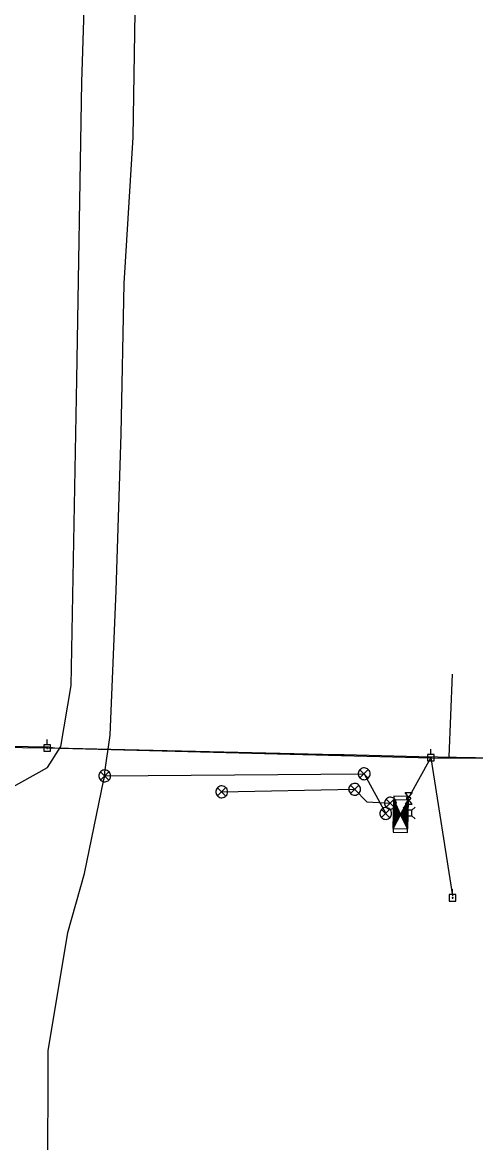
# Model space of a CAD drawing. Extents: x 596028 to 606371, y 330010 to 403088.
# Drawn here: x 604116 to 604369, y 341755 to 342381 of the extents above; entities that cross this region are included whole.
import ezdxf

# ---------------------------------------------------------------- set-up
doc = ezdxf.new("R2010")
doc.units = 0
for name, color, linetype in [('E_FTMS', 7, 'Continuous'), ('E_FTMS_Conduit', 7, 'Continuous'), ('E_UTL_E', 7, 'Continuous'), ('E_UTL_E_Bold', 7, 'Continuous'), ('E_UTL_E_UG', 7, 'Continuous'), ('E_UTL_EPowerPole', 7, 'Continuous'), ('E_UTL_FO_UG_QWEST', 7, 'Continuous'), ('E_UTL_G_UG', 7, 'Continuous'), ('E_UTL_Overhead', 7, 'Continuous')]:
    doc.layers.add(name, color=color, linetype=linetype)

msp = doc.modelspace()

# ---------------------------------------------------------------- linework, layer by layer
at = {"layer": 'E_FTMS'}
for p, q in [((604324.13, 341944.22), (604323.16, 341943.3)), ((604323.91, 341944.67), (604323.17, 341943.97)), ((604324.02, 341944.44), (604323.17, 341943.63)), ((604323.8, 341944.9), (604323.18, 341944.31)), ((604325.09, 341942.15), (604323.18, 341944.17)), ((604323.7, 341945.13), (604323.19, 341944.65)), ((604324.77, 341942.84), (604323.19, 341944.51)), ((604323.59, 341945.36), (604323.2, 341944.99)), ((604324.45, 341943.53), (604323.2, 341944.85)), ((604323.48, 341945.59), (604323.21, 341945.33)), ((604323.8, 341944.9), (604323.21, 341945.52)), ((604324.13, 341944.22), (604323.21, 341945.18)), ((604323.48, 341945.59), (604323.22, 341945.86)), ((604323.37, 341945.82), (604323.22, 341945.67)), ((604323.27, 341946.05), (604323.23, 341946.01)), ((604331.19, 341944.31), (604329.52, 341942.72)), ((604331.19, 341944.65), (604329.88, 341943.39)), ((604331.2, 341944.99), (604330.23, 341944.06)), ((604331.16, 341943.09), (604330.23, 341944.06)), ((604331.16, 341943.43), (604330.35, 341944.29)), ((604331.17, 341943.77), (604330.47, 341944.51)), ((604331.21, 341945.32), (604330.59, 341944.73)), ((604331.18, 341944.11), (604330.59, 341944.73)), ((604331.19, 341944.45), (604330.71, 341944.95)), ((604331.2, 341944.79), (604330.83, 341945.18)), ((604331.22, 341945.66), (604330.95, 341945.4)), ((604331.21, 341945.13), (604330.95, 341945.4)), ((604331.21, 341945.47), (604331.06, 341945.63)), ((604331.22, 341945.81), (604331.18, 341945.85)), ((604327.03, 341938.03), (604322.93, 341934.14)), ((604326.81, 341938.49), (604322.94, 341934.81)), ((604326.92, 341938.26), (604322.94, 341934.48)), ((604326.7, 341938.72), (604322.95, 341935.15)), ((604326.6, 341938.95), (604322.96, 341935.49)), ((604326.49, 341939.18), (604322.97, 341935.83)), ((604326.38, 341939.41), (604322.98, 341936.17)), ((604326.27, 341939.64), (604322.99, 341936.51)), ((604326.06, 341940.09), (604323, 341937.19)), ((604326.17, 341939.86), (604323, 341936.85)), ((604325.95, 341940.32), (604323.01, 341937.53)), ((604325.84, 341940.55), (604323.02, 341937.87)), ((604325.74, 341940.78), (604323.03, 341938.21)), ((604325.72, 341935.58), (604323.03, 341938.4)), ((604325.6, 341935.35), (604323.03, 341938.06)), ((604325.63, 341941.01), (604323.04, 341938.55)), ((604325.84, 341935.8), (604323.04, 341938.74)), ((604325.52, 341941.24), (604323.05, 341938.89)), ((604325.96, 341936.02), (604323.05, 341939.08)), ((604325.31, 341941.7), (604323.06, 341939.56)), ((604325.41, 341941.47), (604323.06, 341939.22)), ((604326.08, 341936.25), (604323.06, 341939.42)), ((604325.2, 341941.93), (604323.07, 341939.9)), ((604326.19, 341936.47), (604323.07, 341939.76)), ((604325.09, 341942.15), (604323.08, 341940.24)), ((604326.31, 341936.69), (604323.08, 341940.1)), ((604324.99, 341942.38), (604323.09, 341940.58)), ((604326.55, 341937.14), (604323.09, 341940.77)), ((604326.43, 341936.92), (604323.09, 341940.43)), ((604324.88, 341942.61), (604323.1, 341940.92)), ((604326.67, 341937.36), (604323.1, 341941.11)), ((604324.77, 341942.84), (604323.11, 341941.26)), ((604326.79, 341937.59), (604323.11, 341941.45)), ((604324.56, 341943.3), (604323.12, 341941.94)), ((604324.66, 341943.07), (604323.12, 341941.6)), ((604326.91, 341937.81), (604323.12, 341941.79)), ((604324.45, 341943.53), (604323.13, 341942.28)), ((604327.03, 341938.03), (604323.13, 341942.13)), ((604324.34, 341943.76), (604323.14, 341942.62)), ((604326.7, 341938.72), (604323.14, 341942.47)), ((604324.23, 341943.99), (604323.15, 341942.96)), ((604326.06, 341940.09), (604323.15, 341943.15)), ((604326.38, 341939.41), (604323.15, 341942.81)), ((604325.74, 341940.78), (604323.16, 341943.49)), ((604325.41, 341941.47), (604323.17, 341943.83)), ((604331.13, 341941.93), (604327.03, 341938.03)), ((604330.93, 341933.93), (604327.03, 341938.03)), ((604331.12, 341941.59), (604327.13, 341937.8)), ((604330.93, 341934.27), (604327.14, 341938.26)), ((604331.11, 341941.25), (604327.24, 341937.57)), ((604330.94, 341934.61), (604327.26, 341938.48)), ((604331.1, 341940.91), (604327.35, 341937.35)), ((604331.13, 341942.27), (604327.38, 341938.7)), ((604330.95, 341934.95), (604327.38, 341938.7)), ((604331.09, 341940.58), (604327.45, 341937.12)), ((604330.96, 341935.29), (604327.5, 341938.93)), ((604331.08, 341940.24), (604327.56, 341936.89)), ((604330.97, 341935.63), (604327.62, 341939.15)), ((604331.08, 341939.9), (604327.67, 341936.66)), ((604331.14, 341942.61), (604327.74, 341939.37)), ((604330.98, 341935.97), (604327.74, 341939.37)), ((604331.07, 341939.56), (604327.78, 341936.43)), ((604330.99, 341936.31), (604327.86, 341939.6)), ((604331.06, 341939.22), (604327.88, 341936.2)), ((604330.99, 341936.64), (604327.98, 341939.82)), ((604331.05, 341938.88), (604327.99, 341935.97)), ((604331.15, 341942.95), (604328.09, 341940.04)), ((604331, 341936.98), (604328.09, 341940.04)), ((604331.04, 341938.54), (604328.1, 341935.74)), ((604331.01, 341937.32), (604328.21, 341940.27)), ((604331.03, 341938.2), (604328.21, 341935.51)), ((604331.02, 341937.86), (604328.31, 341935.28)), ((604331.02, 341937.66), (604328.33, 341940.49)), ((604331.16, 341943.29), (604328.45, 341940.71)), ((604331.03, 341938), (604328.45, 341940.71)), ((604331.04, 341938.34), (604328.57, 341940.94)), ((604331.04, 341938.68), (604328.69, 341941.16)), ((604331.17, 341943.63), (604328.81, 341941.38)), ((604331.05, 341939.02), (604328.81, 341941.38)), ((604331.06, 341939.36), (604328.93, 341941.61)), ((604331.07, 341939.7), (604329.04, 341941.83)), ((604331.18, 341943.97), (604329.16, 341942.05)), ((604331.08, 341940.04), (604329.16, 341942.05)), ((604331.09, 341940.38), (604329.28, 341942.28)), ((604331.1, 341940.72), (604329.4, 341942.5)), ((604331.1, 341941.06), (604329.52, 341942.72)), ((604331.11, 341941.4), (604329.64, 341942.95)), ((604331.12, 341941.73), (604329.76, 341943.17)), ((604331.13, 341942.07), (604329.88, 341943.39)), ((604331.14, 341942.41), (604330, 341943.62)), ((604331.15, 341942.75), (604330.11, 341943.84)), ((604323.82, 341932), (604322.85, 341931.08)), ((604324.18, 341932.67), (604322.86, 341931.42)), ((604323.34, 341931.11), (604322.86, 341931.61)), ((604324.53, 341933.34), (604322.87, 341931.76)), ((604323.46, 341931.33), (604322.87, 341931.95)), ((604324.89, 341934.01), (604322.88, 341932.1)), ((604323.58, 341931.56), (604322.88, 341932.29)), ((604325.6, 341935.35), (604322.89, 341932.78)), ((604325.24, 341934.68), (604322.89, 341932.44)), ((604323.7, 341931.78), (604322.89, 341932.63)), ((604325.96, 341936.02), (604322.9, 341933.12)), ((604323.82, 341932), (604322.9, 341932.97)), ((604326.31, 341936.69), (604322.91, 341933.46)), ((604323.94, 341932.23), (604322.91, 341933.31)), ((604326.67, 341937.36), (604322.92, 341933.8)), ((604324.18, 341932.67), (604322.92, 341933.99)), ((604324.06, 341932.45), (604322.92, 341933.65)), ((604324.29, 341932.9), (604322.93, 341934.33)), ((604324.41, 341933.12), (604322.94, 341934.67)), ((604324.53, 341933.34), (604322.95, 341935.01)), ((604324.65, 341933.57), (604322.96, 341935.35)), ((604324.77, 341933.79), (604322.97, 341935.68)), ((604325.01, 341934.24), (604322.98, 341936.36)), ((604324.89, 341934.01), (604322.98, 341936.02)), ((604325.13, 341934.46), (604322.99, 341936.7)), ((604325.24, 341934.68), (604323, 341937.04)), ((604325.36, 341934.91), (604323.01, 341937.38)), ((604325.48, 341935.13), (604323.02, 341937.72)), ((604330.92, 341933.59), (604327.35, 341937.35)), ((604330.91, 341933.25), (604327.67, 341936.66)), ((604330.9, 341932.91), (604327.99, 341935.97)), ((604330.89, 341932.57), (604328.31, 341935.28)), ((604331.02, 341937.52), (604328.42, 341935.06)), ((604331.01, 341937.18), (604328.53, 341934.83)), ((604331, 341936.84), (604328.64, 341934.6)), ((604330.88, 341932.23), (604328.64, 341934.6)), ((604330.99, 341936.5), (604328.74, 341934.37)), ((604330.98, 341936.17), (604328.85, 341934.14)), ((604330.97, 341935.83), (604328.96, 341933.91)), ((604330.88, 341931.9), (604328.96, 341933.91)), ((604330.96, 341935.49), (604329.07, 341933.68)), ((604330.96, 341935.15), (604329.17, 341933.45)), ((604330.95, 341934.81), (604329.28, 341933.22)), ((604330.87, 341931.56), (604329.28, 341933.22)), ((604330.94, 341934.47), (604329.39, 341932.99)), ((604330.93, 341934.13), (604329.5, 341932.77)), ((604330.92, 341933.79), (604329.6, 341932.54)), ((604330.86, 341931.22), (604329.6, 341932.53)), ((604330.91, 341933.45), (604329.71, 341932.31)), ((604330.91, 341933.11), (604329.82, 341932.08)), ((604330.9, 341932.77), (604329.93, 341931.85)), ((604330.85, 341930.88), (604329.93, 341931.85)), ((604330.89, 341932.43), (604330.03, 341931.62)), ((604330.88, 341932.1), (604330.14, 341931.39)), ((604330.87, 341931.76), (604330.25, 341931.16)), ((604323.11, 341930.67), (604322.83, 341930.4)), ((604322.87, 341930.22), (604322.83, 341930.26)), ((604323.46, 341931.34), (604322.84, 341930.74)), ((604322.99, 341930.44), (604322.84, 341930.6)), ((604323.11, 341930.66), (604322.85, 341930.93)), ((604323.23, 341930.89), (604322.86, 341931.27)), ((604330.84, 341930.54), (604330.25, 341931.16)), ((604330.86, 341931.42), (604330.36, 341930.93)), ((604330.85, 341931.08), (604330.46, 341930.7)), ((604330.85, 341930.74), (604330.57, 341930.48)), ((604330.83, 341930.2), (604330.57, 341930.47)), ((604330.84, 341930.4), (604330.68, 341930.25)), ((604330.83, 341930.06), (604330.78, 341930.02))]:
    msp.add_line(p, q, dxfattribs=at)
for points in [[(604309.98, 341960.71), (604309.92, 341961.33), (604309.74, 341961.93), (604309.45, 341962.49), (604309.07, 341962.99), (604308.59, 341963.4), (604308.05, 341963.71), (604307.45, 341963.92), (604306.83, 341964), (604306.21, 341963.97), (604305.6, 341963.83), (604305.03, 341963.57), (604304.52, 341963.2), (604304.08, 341962.75), (604303.74, 341962.22), (604303.51, 341961.64), (604303.39, 341961.02), (604303.39, 341960.39), (604303.51, 341959.78), (604303.74, 341959.2), (604304.08, 341958.67), (604304.52, 341958.21), (604305.03, 341957.85), (604305.6, 341957.59), (604306.21, 341957.44), (604306.83, 341957.41), (604307.45, 341957.5), (604308.05, 341957.71), (604308.59, 341958.02), (604309.07, 341958.43), (604309.45, 341958.92), (604309.74, 341959.48), (604309.92, 341960.08), (604309.98, 341960.71)], [(604308.94, 341963.04), (604304.33, 341958.39)], [(604304.33, 341963), (604308.98, 341958.34)], [(604165.11, 341959.53), (604165.05, 341960.16), (604164.88, 341960.76), (604164.59, 341961.32), (604164.2, 341961.81), (604163.73, 341962.22), (604163.18, 341962.54), (604162.59, 341962.74), (604161.97, 341962.83), (604161.34, 341962.8), (604160.73, 341962.65), (604160.16, 341962.39), (604159.65, 341962.03), (604159.22, 341961.57), (604158.88, 341961.05), (604158.65, 341960.46), (604158.53, 341959.85), (604158.53, 341959.22), (604158.65, 341958.6), (604158.88, 341958.02), (604159.22, 341957.49), (604159.65, 341957.04), (604160.16, 341956.68), (604160.73, 341956.42), (604161.34, 341956.27), (604161.97, 341956.24), (604162.59, 341956.33), (604163.18, 341956.53), (604163.73, 341956.85), (604164.2, 341957.26), (604164.59, 341957.75), (604164.88, 341958.31), (604165.05, 341958.91), (604165.11, 341959.53)], [(604164.07, 341961.87), (604159.47, 341957.21)], [(604159.47, 341961.82), (604164.12, 341957.17)], [(604230.42, 341950.62), (604230.36, 341951.25), (604230.18, 341951.85), (604229.89, 341952.41), (604229.5, 341952.9), (604229.03, 341953.31), (604228.49, 341953.63), (604227.89, 341953.83), (604227.27, 341953.92), (604226.65, 341953.89), (604226.04, 341953.74), (604225.47, 341953.48), (604224.95, 341953.12), (604224.52, 341952.66), (604224.18, 341952.14), (604223.95, 341951.55), (604223.83, 341950.94), (604223.83, 341950.31), (604223.95, 341949.69), (604224.18, 341949.11), (604224.52, 341948.58), (604224.95, 341948.13), (604225.47, 341947.77), (604226.04, 341947.5), (604226.65, 341947.36), (604227.27, 341947.33), (604227.89, 341947.42), (604228.49, 341947.62), (604229.03, 341947.94), (604229.5, 341948.35), (604229.89, 341948.84), (604230.18, 341949.4), (604230.36, 341950), (604230.42, 341950.62)], [(604229.38, 341952.96), (604224.77, 341948.3)], [(604224.77, 341952.91), (604229.42, 341948.26)], [(604304.65, 341952.05), (604304.59, 341952.67), (604304.41, 341953.27), (604304.12, 341953.83), (604303.73, 341954.32), (604303.26, 341954.74), (604302.72, 341955.05), (604302.12, 341955.25), (604301.5, 341955.34), (604300.88, 341955.31), (604300.27, 341955.17), (604299.7, 341954.91), (604299.18, 341954.54), (604298.75, 341954.09), (604298.41, 341953.56), (604298.18, 341952.98), (604298.06, 341952.36), (604298.06, 341951.73), (604298.18, 341951.12), (604298.41, 341950.54), (604298.75, 341950.01), (604299.18, 341949.55), (604299.7, 341949.19), (604300.27, 341948.93), (604300.88, 341948.78), (604301.5, 341948.75), (604302.12, 341948.84), (604302.72, 341949.05), (604303.26, 341949.36), (604303.73, 341949.77), (604304.12, 341950.26), (604304.41, 341950.82), (604304.59, 341951.42), (604304.65, 341952.05)], [(604303.61, 341954.38), (604299, 341949.72)], [(604299, 341954.33), (604303.65, 341949.68)], [(604324.65, 341944.31), (604324.59, 341944.93), (604324.41, 341945.53), (604324.12, 341946.09), (604323.74, 341946.58), (604323.26, 341946.99), (604322.72, 341947.31), (604322.13, 341947.51), (604321.5, 341947.6), (604320.88, 341947.57), (604320.27, 341947.42), (604319.7, 341947.16), (604319.19, 341946.8), (604318.75, 341946.35), (604318.41, 341945.82), (604318.18, 341945.24), (604318.06, 341944.62), (604318.06, 341943.99), (604318.18, 341943.38), (604318.41, 341942.79), (604318.75, 341942.27), (604319.19, 341941.81), (604319.7, 341941.45), (604320.27, 341941.19), (604320.88, 341941.04), (604321.5, 341941.01), (604322.13, 341941.1), (604322.72, 341941.3), (604323.26, 341941.62), (604323.74, 341942.03), (604324.12, 341942.52), (604324.41, 341943.08), (604324.59, 341943.68), (604324.65, 341944.31)], [(604323.61, 341946.64), (604319, 341941.98)], [(604319, 341946.59), (604323.65, 341941.94)], [(604322.01, 341938.53), (604321.95, 341939.15), (604321.77, 341939.75), (604321.48, 341940.31), (604321.1, 341940.8), (604320.62, 341941.22), (604320.08, 341941.53), (604319.49, 341941.73), (604318.86, 341941.82), (604318.24, 341941.79), (604317.63, 341941.65), (604317.06, 341941.39), (604316.55, 341941.02), (604316.11, 341940.57), (604315.77, 341940.04), (604315.54, 341939.46), (604315.42, 341938.84), (604315.42, 341938.21), (604315.54, 341937.6), (604315.77, 341937.02), (604316.11, 341936.49), (604316.55, 341936.03), (604317.06, 341935.67), (604317.63, 341935.41), (604318.24, 341935.26), (604318.86, 341935.23), (604319.49, 341935.32), (604320.08, 341935.53), (604320.62, 341935.84), (604321.1, 341936.25), (604321.48, 341936.74), (604321.77, 341937.3), (604321.95, 341937.9), (604322.01, 341938.53)], [(604320.97, 341940.86), (604316.36, 341936.2)], [(604316.36, 341940.81), (604321.01, 341936.16)]]:
    msp.add_lwpolyline(points, dxfattribs=at)
for points in [[(604323.28, 341948.13), (604322.78, 341928.14), (604330.78, 341927.94), (604331.28, 341947.93)], [(604323.23, 341946.13), (604322.83, 341930.14), (604330.83, 341929.94), (604331.23, 341945.93)], [(604323.23, 341946.13), (604327.03, 341938.03), (604322.83, 341930.14)], [(604331.23, 341945.93), (604330.83, 341929.93), (604327.03, 341938.03)]]:
    msp.add_lwpolyline(points, close=True, dxfattribs=at)
at = {"layer": 'E_FTMS_Conduit'}
for points in [[(604130.06, 341730.98), (604130.3, 341805.83), (604130.3, 341805.85), (604130.3, 341805.79), (604130.3, 341805.83), (604141.15, 341871.91), (604150.52, 341905.03), (604161.38, 341957.54), (604161.81, 341959.53), (604161.92, 341961.6), (604164.92, 341982.28), (604168.12, 342063.13), (604171.06, 342150.52), (604172.74, 342234.77), (604177.73, 342316.56), (604179.23, 342409.96), (604181.78, 342497.97), (604185.88, 342585.2), (604185.82, 342667.88), (604184.34, 342763.9), (604181.59, 342862.8), (604186.96, 342942.75), (604188.82, 343028.25)], [(604161.81, 341959.53), (604306.68, 341960.71), (604318.71, 341938.53)], [(604227.09, 341950.58), (604301.35, 341952.05), (604308.06, 341944.99), (604321.35, 341944.31)]]:
    msp.add_lwpolyline(points, dxfattribs=at)
at = {"layer": 'E_UTL_E'}
for points in [[(604330.21, 341940.35), (604328.46, 341942.1)], [(604333.3, 341940.35), (604330.21, 341940.35)], [(604330.21, 341940.35), (604330.21, 341937.25)], [(604333.3, 341940.35), (604335.06, 341942.1)], [(604333.3, 341937.25), (604333.3, 341940.35)], [(604330.21, 341937.25), (604328.46, 341935.5)], [(604330.21, 341937.25), (604333.3, 341937.25)], [(604333.3, 341937.25), (604335.06, 341935.5)]]:
    msp.add_lwpolyline(points, dxfattribs=at)
at = {"layer": 'E_UTL_E_Bold'}
for points in [[(604329.58, 341950.29), (604333.39, 341950.29)], [(604331.48, 341947.63), (604329.58, 341950.29)], [(604331.48, 341946.36), (604329.58, 341943.69)], [(604332.75, 341946.99), (604332.73, 341947.11), (604332.66, 341947.23), (604332.55, 341947.34), (604332.4, 341947.43), (604332.22, 341947.51), (604332.01, 341947.57), (604331.78, 341947.61), (604331.54, 341947.63), (604331.3, 341947.62), (604331.07, 341947.59), (604330.85, 341947.54), (604330.65, 341947.47), (604330.48, 341947.38), (604330.35, 341947.28), (604330.26, 341947.17), (604330.22, 341947.05), (604330.22, 341946.93), (604330.26, 341946.81), (604330.35, 341946.7), (604330.48, 341946.6), (604330.65, 341946.51), (604330.85, 341946.44), (604331.07, 341946.39), (604331.3, 341946.36), (604331.54, 341946.36), (604331.78, 341946.37), (604332.01, 341946.41), (604332.22, 341946.47), (604332.4, 341946.55), (604332.55, 341946.65), (604332.66, 341946.76), (604332.73, 341946.87), (604332.75, 341946.99)], [(604333.39, 341950.29), (604331.48, 341947.63)], [(604333.39, 341943.69), (604331.48, 341946.36)], [(604329.58, 341943.69), (604333.39, 341943.69)]]:
    msp.add_lwpolyline(points, dxfattribs=at)
at = {"layer": 'E_UTL_E_UG'}
msp.add_line((604331.48, 341946.99), (604343.94, 341969.71), dxfattribs=at)
at = {"layer": 'E_UTL_EPowerPole'}
for points in [[(604131.5, 341976.99), (604127.81, 341976.99)], [(604127.81, 341976.99), (604127.81, 341973.3)], [(604129.92, 341975.15), (604129.92, 341975.2), (604129.91, 341975.24), (604129.89, 341975.28), (604129.86, 341975.32), (604129.82, 341975.35), (604129.79, 341975.37), (604129.74, 341975.38), (604129.7, 341975.39), (604129.65, 341975.39), (604129.61, 341975.38), (604129.57, 341975.36), (604129.53, 341975.33), (604129.5, 341975.3), (604129.47, 341975.26), (604129.46, 341975.22), (604129.45, 341975.17), (604129.45, 341975.13), (604129.46, 341975.08), (604129.47, 341975.04), (604129.5, 341975), (604129.53, 341974.97), (604129.57, 341974.94), (604129.61, 341974.93), (604129.65, 341974.91), (604129.7, 341974.91), (604129.74, 341974.92), (604129.79, 341974.93), (604129.82, 341974.96), (604129.86, 341974.99), (604129.89, 341975.02), (604129.91, 341975.06), (604129.92, 341975.11), (604129.92, 341975.15)], [(604129.65, 341976.99), (604129.65, 341979.9)], [(604131.5, 341973.3), (604131.5, 341976.99)], [(604127.81, 341973.3), (604131.5, 341973.3)], [(604345.75, 341971.55), (604342.07, 341971.55)], [(604342.07, 341971.55), (604342.07, 341967.86)], [(604344.18, 341969.71), (604344.18, 341969.75), (604344.16, 341969.8), (604344.14, 341969.84), (604344.11, 341969.87), (604344.08, 341969.9), (604344.04, 341969.93), (604344, 341969.94), (604343.95, 341969.95), (604343.91, 341969.95), (604343.86, 341969.93), (604343.82, 341969.92), (604343.79, 341969.89), (604343.75, 341969.86), (604343.73, 341969.82), (604343.71, 341969.78), (604343.7, 341969.73), (604343.7, 341969.69), (604343.71, 341969.64), (604343.73, 341969.6), (604343.75, 341969.56), (604343.79, 341969.53), (604343.82, 341969.5), (604343.86, 341969.48), (604343.91, 341969.47), (604343.95, 341969.47), (604344, 341969.48), (604344.04, 341969.49), (604344.08, 341969.51), (604344.11, 341969.54), (604344.14, 341969.58), (604344.16, 341969.62), (604344.18, 341969.66), (604344.18, 341969.71)], [(604343.91, 341971.55), (604343.91, 341974.46)], [(604345.75, 341967.86), (604345.75, 341971.55)], [(604342.07, 341967.86), (604345.75, 341967.86)], [(604356.01, 341893.24), (604356.01, 341896.14)], [(604357.85, 341893.24), (604354.17, 341893.24)], [(604354.17, 341893.24), (604354.17, 341889.54)], [(604354.17, 341889.54), (604357.85, 341889.54)], [(604356.28, 341891.39), (604356.28, 341891.44), (604356.26, 341891.48), (604356.24, 341891.52), (604356.22, 341891.56), (604356.18, 341891.59), (604356.14, 341891.61), (604356.1, 341891.63), (604356.05, 341891.63), (604356.01, 341891.63), (604355.97, 341891.62), (604355.92, 341891.6), (604355.89, 341891.57), (604355.86, 341891.54), (604355.83, 341891.5), (604355.81, 341891.46), (604355.81, 341891.42), (604355.81, 341891.37), (604355.81, 341891.33), (604355.83, 341891.28), (604355.86, 341891.25), (604355.89, 341891.21), (604355.92, 341891.19), (604355.97, 341891.17), (604356.01, 341891.16), (604356.05, 341891.16), (604356.1, 341891.16), (604356.14, 341891.18), (604356.18, 341891.2), (604356.22, 341891.23), (604356.24, 341891.26), (604356.26, 341891.31), (604356.28, 341891.35), (604356.28, 341891.39)], [(604357.85, 341889.54), (604357.85, 341893.24)]]:
    msp.add_lwpolyline(points, dxfattribs=at)
at = {"layer": 'E_UTL_FO_UG_QWEST'}
msp.add_lwpolyline([(604074.02, 341549.29), (604099.38, 341947.24), (604129.88, 341964.31), (604137.32, 341975.94), (604143.1, 342010.03), (604146.18, 342181.17), (604148.98, 342347.45), (604153.5, 342486.89), (604159.1, 342545.66), (604158.45, 342702.25), (604160.65, 342806.25), (604162.9, 342907.93), (604165.35, 343038.3), (604168.14, 343192.06), (604172.85, 343380.14), (604175.76, 343492.62), (604179.37, 343619.37), (604180.38, 343730.26), (604185.09, 343859.19), (604188.11, 343945.24), (604187.64, 344025.31), (604186.62, 344084.41), (604191.22, 344178.72), (604191.71, 344278.35)], dxfattribs=at)
at = {"layer": 'E_UTL_G_UG'}
msp.add_line((604354.15, 341970.15), (604355.9, 342016.48), dxfattribs=at)
for points in [[(604038.57, 341977.34), (604130.68, 341975.71), (604133.81, 341975.21)], [(604133.81, 341975.21), (604291.12, 341971.55), (604295.4, 341971.48), (604337.18, 341970.45), (604368.79, 341969.89), (604394.95, 341968.63)]]:
    msp.add_lwpolyline(points, dxfattribs=at)
at = {"layer": 'E_UTL_Overhead'}
for q in [(604468.42, 341968.93), (604355.98, 341892.46)]:
    msp.add_line((604343.94, 341969.71), q, dxfattribs=at)
msp.add_lwpolyline([(603936.77, 341977.79), (604129.69, 341975.15), (604343.94, 341969.71)], dxfattribs=at)

doc.saveas('drawing.dxf')
